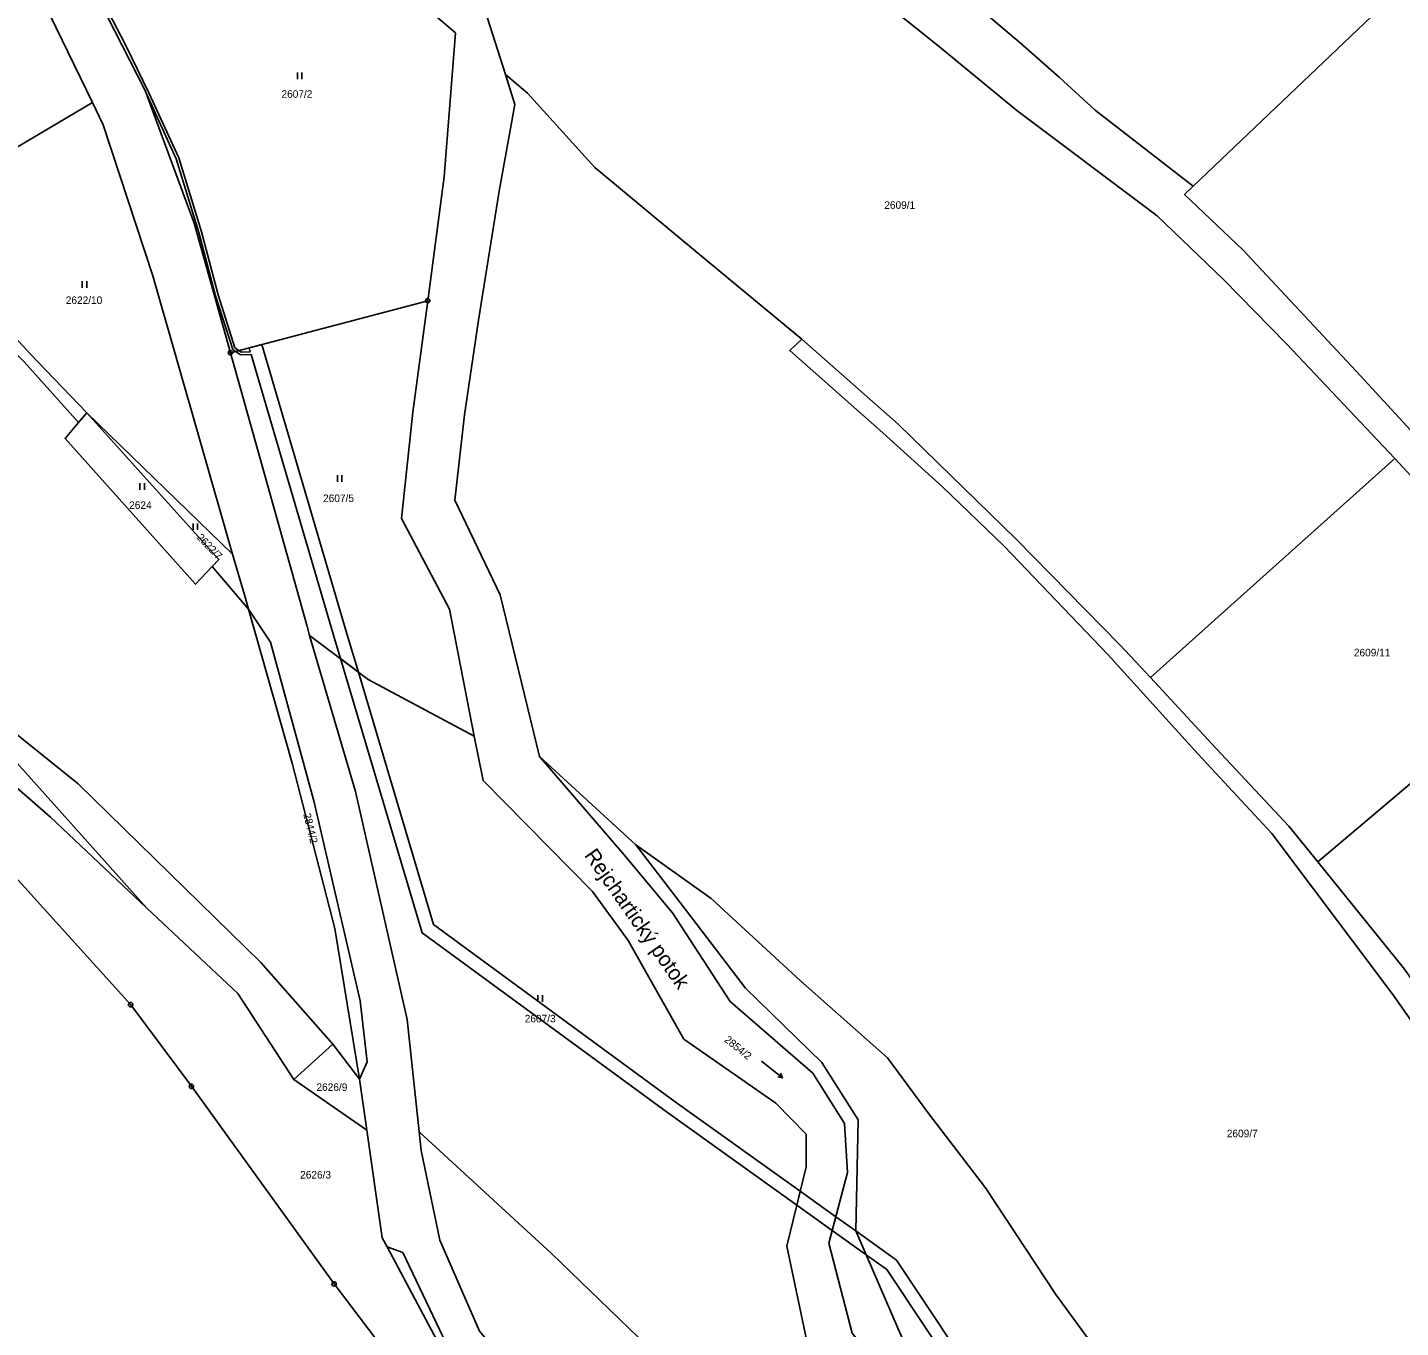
# Model space of a CAD drawing. Extents: x -562167 to -556918, y -1077891 to -1070763.
# Drawn here: x -560995.2 to -560686.1, y -1074144.9 to -1073852.2 of the extents above; entities that cross this region are included whole.
import ezdxf

# ---------------------------------------------------------------- set-up
doc = ezdxf.new("R2010")
doc.units = 0
for name, color, linetype in [('Hranice parcel', 7, 'Continuous'), ('Parcelní čísla', 7, 'Continuous'), ('Pop  PČ popisy', 7, 'Continuous'), ('Věcná břemena k části', 7, 'Continuous'), ('Značky bodu BP', 7, 'Continuous'), ('Značky kultur', 7, 'Continuous')]:
    doc.layers.add(name, color=color, linetype=linetype)

msp = doc.modelspace()

# ---------------------------------------------------------------- linework, layer by layer
at = {"layer": 'Hranice parcel'}
for p, q in [((-560732.8, -1073887.95), (-560676.78, -1073834.67)), ((-560949.5, -1073925.44), (-560905.08, -1073913.74)), ((-560981.84, -1073938.97), (-560983.68, -1073941.17)), ((-560949, -1073970.83), (-560981.84, -1073938.97)), ((-560742.36, -1073998.57), (-560687.35, -1073949.28)), ((-560953.57, -1073973.58), (-560945.44, -1073983.21)), ((-560945.44, -1073983.21), (-560940.5, -1073990.62)), ((-560704.68, -1074040.06), (-560648.9, -1073992.91)), ((-560858.25, -1074036.2), (-560879.89, -1074016.38)), ((-560935.23, -1074089.03), (-560926.46, -1074081.13)), ((-560926.46, -1074081.13), (-560920.42, -1074088.95)), ((-560918.75, -1074085.05), (-560920.42, -1074088.95)), ((-560918.78, -1074100.45), (-560935.23, -1074089.03)), ((-560918.78, -1074100.45), (-560920.42, -1074088.95)), ((-560914.24, -1074126.74), (-560910.66, -1074127.99))]:
    msp.add_line(p, q, dxfattribs=at)
for points in [[(-560853.89, -1073690.99), (-560863.73, -1073703.49), (-560872.84, -1073716.76), (-560875.14, -1073736.82), (-560868.1, -1073762.84), (-560853.23, -1073789.8), (-560830.18, -1073807.4), (-560807.83, -1073825.12), (-560771.71, -1073855.7), (-560762.84, -1073863.47), (-560754.86, -1073870.83), (-560732.8, -1073887.95)], [(-560980.56, -1073869.14), (-560994.19, -1073840.95), (-561010.8, -1073808.86), (-561029.63, -1073774.37), (-561046.07, -1073745.76), (-561064.03, -1073715.7)], [(-560687.35, -1073949.28), (-560711.75, -1073923.44), (-560725.97, -1073909), (-560740.84, -1073894.67), (-560772.45, -1073870.94), (-560790.28, -1073856.28), (-560818.46, -1073833.72), (-560853.51, -1073802.56)], [(-560905.08, -1073913.74), (-560901.36, -1073885.86), (-560898.85, -1073853.45), (-560925.9, -1073830.33), (-560941.27, -1073812.23), (-560945.95, -1073806.02)], [(-561087.96, -1073822.44), (-561057.83, -1073860.21), (-561035.02, -1073889.44), (-561008.98, -1073914.73), (-560995.95, -1073927.52), (-560983.68, -1073941.17)], [(-560988.68, -1073827.87), (-560984.32, -1073835.84), (-560968.67, -1073866.39), (-560957.65, -1073896.32), (-560949.5, -1073925.44)], [(-560887.6, -1073862.81), (-560891.71, -1073849.93), (-560907.18, -1073838.12)], [(-560887.6, -1073862.81), (-560885.45, -1073869.58), (-560889.01, -1073889.05), (-560893.62, -1073918.13), (-560896.78, -1073939.4), (-560898.96, -1073958.61), (-560888.81, -1073979.95), (-560879.89, -1074016.38)], [(-560887.6, -1073862.81), (-560882.59, -1073867.05), (-560867.43, -1073883.73), (-560843.92, -1073903.33), (-560820.87, -1073922.42)], [(-560981.84, -1073938.97), (-560994.58, -1073925.73), (-561010.1, -1073908.8), (-561022.93, -1073894.22), (-560980.56, -1073869.14)], [(-560949, -1073970.83), (-560956.32, -1073945.36), (-560966.93, -1073908.14), (-560978.13, -1073874.17), (-560980.56, -1073869.14)], [(-560442.46, -1074273.69), (-560458.89, -1074256.8), (-560475.6, -1074238.41), (-560486.34, -1074223.46), (-560494.82, -1074209.49), (-560507.88, -1074190.98), (-560516.07, -1074176.79), (-560525.98, -1074159.9), (-560547.53, -1074124.06), (-560556.5, -1074110.95), (-560574.49, -1074085.22), (-560585.43, -1074069.89), (-560605.26, -1074037.06), (-560616.98, -1074022.06), (-560630.95, -1074005.46), (-560656.63, -1073972.95), (-560676.94, -1073950.38), (-560694.99, -1073930.75), (-560721.5, -1073902.33), (-560734.72, -1073889.8), (-560732.8, -1073887.95)], [(-560894.59, -1074011.76), (-560900.2, -1073983.15), (-560910.97, -1073962.75), (-560908.41, -1073938.87), (-560905.08, -1073913.74)], [(-560569.89, -1074255.73), (-560584.84, -1074231.63), (-560600.71, -1074205.63), (-560622.31, -1074170.71), (-560636.38, -1074147.76), (-560656.57, -1074114.51), (-560687.85, -1074069.9), (-560715.03, -1074033.65), (-560731.62, -1074015.79), (-560751.96, -1073993.37), (-560775.29, -1073968.97), (-560789.23, -1073955.66), (-560802.64, -1073943.5), (-560823.59, -1073924.93), (-560820.87, -1073922.42)], [(-560820.87, -1073922.42), (-560799.15, -1073941.53), (-560772.61, -1073967.45), (-560749.28, -1073991.23), (-560742.36, -1073998.57)], [(-560949.5, -1073925.44), (-560932.33, -1073986.82), (-560931.66, -1073989.08)], [(-560953.57, -1073973.58), (-560952.09, -1073972.01), (-560981.84, -1073938.97)], [(-560983.68, -1073941.17), (-560986.7, -1073944.77), (-560957.33, -1073977.56), (-560953.57, -1073973.58)], [(-560687.35, -1073949.28), (-560682.81, -1073954.22), (-560659.9, -1073979.49), (-560648.9, -1073992.91)], [(-560945.44, -1073983.21), (-560946.36, -1073979.97), (-560949, -1073970.83)], [(-560920.42, -1074088.95), (-560925.99, -1074055.1), (-560935.61, -1074017.87), (-560945.44, -1073983.21)], [(-560894.59, -1074011.76), (-560918.47, -1073999.03), (-560931.66, -1073989.08)], [(-560931.66, -1073989.08), (-560921.34, -1074024.22), (-560909.73, -1074075.55), (-560907.04, -1074100.87)], [(-560940.5, -1073990.62), (-560930.62, -1074026.64), (-560920.28, -1074071.39), (-560918.75, -1074085.05)], [(-561020.74, -1073992.79), (-560983.79, -1074022.49), (-560942.64, -1074062.73), (-560926.46, -1074081.13)], [(-560968.28, -1074050.49), (-560990, -1074030.04), (-561026.02, -1073998.66)], [(-561026.02, -1073998.66), (-561000.7, -1074014.26), (-560968.28, -1074050.49)], [(-560704.68, -1074040.06), (-560711.26, -1074032.06), (-560728.61, -1074013.45), (-560742.36, -1073998.57)], [(-561035.6, -1074006.79), (-561009.88, -1074030.27), (-560971.95, -1074072.22), (-560958.28, -1074090.59), (-560926.14, -1074135.08), (-560908.82, -1074157.92), (-560843.44, -1074234.24), (-560818.28, -1074260.15), (-560783.6, -1074305.03), (-560750.71, -1074354.04), (-560711.5, -1074411.31)], [(-560774.23, -1074242.17), (-560779.53, -1074219.02), (-560804.56, -1074188.09), (-560802.08, -1074172.37), (-560819.18, -1074150.43), (-560824.25, -1074126.59), (-560819.86, -1074108.73), (-560819.9, -1074101.38), (-560826.74, -1074094.37), (-560847.43, -1074079.95), (-560859.97, -1074057.77), (-560867.99, -1074046.73), (-560892.63, -1074021.78), (-560894.59, -1074011.76)], [(-560727.67, -1074319.29), (-560731.97, -1074304.37), (-560753.75, -1074268.92), (-560765.2, -1074239.25), (-560771.1, -1074214.05), (-560791.49, -1074184.49), (-560792.4, -1074167.51), (-560809.55, -1074146.19), (-560814.76, -1074125.9), (-560810.6, -1074109.97), (-560811.24, -1074098.96), (-560818.39, -1074087.6), (-560836.98, -1074071.47), (-560849.99, -1074051.53), (-560860.91, -1074038.42), (-560879.89, -1074016.38)], [(-560858.25, -1074036.2), (-560841.31, -1074048.3), (-560821.14, -1074066.82), (-560801.58, -1074084.15), (-560792.31, -1074096.77), (-560779.54, -1074113.43), (-560763.71, -1074137.48), (-560744.45, -1074163.71), (-560729.05, -1074188.9), (-560707.32, -1074226.74), (-560692.76, -1074250.02), (-560679.86, -1074270.55), (-560665.1, -1074295.03), (-560647.86, -1074321.98)], [(-560714.51, -1074336.09), (-560715.36, -1074331.66), (-560730.92, -1074299.06), (-560760.07, -1074239.8), (-560767.36, -1074213.13), (-560783.9, -1074181.47), (-560790.11, -1074166.17), (-560808.73, -1074123.15), (-560808.19, -1074098.17), (-560816.36, -1074085.27), (-560833.52, -1074068.5), (-560847.57, -1074050.13), (-560858.25, -1074036.2)], [(-560628.39, -1074149.64), (-560654.01, -1074108.98), (-560685.21, -1074064.26), (-560704.68, -1074040.06)], [(-560935.23, -1074089.03), (-560947.86, -1074069.71), (-560968.28, -1074050.49)], [(-560914.24, -1074126.74), (-560915.33, -1074124.69), (-560918.78, -1074100.45)], [(-560907.04, -1074100.87), (-560877.23, -1074128.25), (-560848.93, -1074155.58), (-560828.78, -1074177.76), (-560805.94, -1074203.54), (-560795.83, -1074215.53), (-560787.59, -1074222.87), (-560774.23, -1074242.17)], [(-560907.04, -1074100.87), (-560906.59, -1074105.08), (-560902.32, -1074125.2), (-560893.43, -1074145.69), (-560881.93, -1074159.48), (-560842.84, -1074199.68), (-560812.89, -1074229.85), (-560787.47, -1074256.85), (-560776.41, -1074270.96), (-560764.31, -1074288.3), (-560749.19, -1074311.75), (-560734.47, -1074331.17)], [(-560756.62, -1074319.65), (-560773.84, -1074296.54), (-560795.94, -1074266.61), (-560817.21, -1074243.03), (-560820.95, -1074238.87), (-560847.63, -1074211.12), (-560871.1, -1074186.68), (-560890.75, -1074168.57), (-560896.9, -1074159.29), (-560914.24, -1074126.74)], [(-560910.66, -1074127.99), (-560900.18, -1074150.07), (-560887.79, -1074165.41), (-560848.7, -1074205.55), (-560818.8, -1074236.53), (-560795.14, -1074263.05), (-560784.21, -1074276.85), (-560771.23, -1074294.12), (-560751.49, -1074322.12), (-560744.53, -1074331.62)]]:
    msp.add_lwpolyline(points, dxfattribs=at)
at = {"layer": 'Věcná břemena k části'}
for points in [[(-560987.92, -1073829.27), (-560987.1, -1073830.76), (-560984.32, -1073835.84), (-560968.67, -1073866.39), (-560968.32, -1073867.35), (-560961.7, -1073881.79), (-560956.59, -1073898.42), (-560952.87, -1073912.61), (-560948.98, -1073924.73), (-560948.37, -1073925.14), (-560947.6, -1073924.94), (-560948.48, -1073924.35), (-560952.29, -1073912.45), (-560956.01, -1073898.26), (-560961.14, -1073881.57), (-560967.84, -1073866.95), (-560973.1, -1073856.16), (-560986.43, -1073830.54)], [(-560924.74, -1073994.3), (-560920.7, -1073997.35), (-560923.04, -1073989.48), (-560942.4, -1073923.57), (-560945.3, -1073924.33), (-560945.04, -1073925.24), (-560947.01, -1073925.34), (-560947.6, -1073924.94), (-560948.37, -1073925.14), (-560947.17, -1073925.94), (-560944.86, -1073925.83), (-560925.92, -1073990.34)], [(-560821.98, -1074117.37), (-560821.21, -1074114.22), (-560849.37, -1074094.08), (-560903.79, -1074054.19), (-560920.7, -1073997.35), (-560924.74, -1073994.3), (-560906.37, -1074056.01), (-560851.13, -1074096.5)], [(-560814.02, -1074123.07), (-560813.21, -1074119.95), (-560821.21, -1074114.22), (-560821.98, -1074117.37)], [(-560808.73, -1074123.15), (-560813.21, -1074119.95), (-560814.02, -1074123.07), (-560806.41, -1074128.52)], [(-560808.73, -1074123.15), (-560806.41, -1074128.52), (-560801.73, -1074131.87), (-560760.52, -1074193.83), (-560718.83, -1074255.83), (-560677.45, -1074317.42), (-560639.81, -1074372.88), (-560602.66, -1074428.33), (-560565.71, -1074483.47), (-560528.23, -1074539.13), (-560491.28, -1074593.96), (-560452.34, -1074651.67), (-560434.45, -1074678.35), (-560432.13, -1074676.42), (-560449.86, -1074649.99), (-560488.8, -1074592.28), (-560525.75, -1074537.45), (-560563.21, -1074481.79), (-560600.16, -1074426.65), (-560637.33, -1074371.2), (-560674.97, -1074315.74), (-560716.35, -1074254.15), (-560758.02, -1074192.17), (-560799.53, -1074129.75)]]:
    msp.add_lwpolyline(points, close=True, dxfattribs=at)
at = {"layer": 'Značky bodu BP'}
for centre, radius in [((-560905.08, -1073913.74), 0.5), ((-560905.08, -1073913.74), 0.0303), ((-560949.5, -1073925.44), 0.5), ((-560949.5, -1073925.44), 0.0303), ((-560971.95, -1074072.22), 0.5), ((-560971.95, -1074072.22), 0.0303), ((-560958.28, -1074090.59), 0.5), ((-560958.28, -1074090.59), 0.0303), ((-560926.14, -1074135.08), 0.5), ((-560926.14, -1074135.08), 0.0303)]:
    msp.add_circle(centre, radius, dxfattribs=at)
at = {"layer": 'Značky kultur'}
for p, q in [((-560934.42, -1073863.86), (-560934.42, -1073862.36)), ((-560933.42, -1073863.86), (-560933.42, -1073862.36)), ((-560982.84, -1073910.81), (-560982.84, -1073909.31)), ((-560981.84, -1073910.81), (-560981.84, -1073909.31)), ((-560969.86, -1073956.29), (-560969.86, -1073954.79)), ((-560968.86, -1073956.29), (-560968.86, -1073954.79)), ((-560925.4, -1073954.5), (-560925.4, -1073953)), ((-560924.4, -1073954.5), (-560924.4, -1073953)), ((-560957.91, -1073965.36), (-560957.91, -1073963.86)), ((-560956.91, -1073965.36), (-560956.91, -1073963.86)), ((-560880.27, -1074071.57), (-560880.27, -1074070.07)), ((-560879.27, -1074071.57), (-560879.27, -1074070.07)), ((-560829.95, -1074084.97), (-560825.22, -1074088.66)), ((-560825.22, -1074088.66), (-560826.3, -1074088.46)), ((-560825.22, -1074088.66), (-560825.68, -1074087.67))]:
    msp.add_line(p, q, dxfattribs=at)

# ---------------------------------------------------------------- texts
at = {"layer": 'Parcelní čísla'}
for s, p in [('2607/2', (-560938, -1073868.06)), ('2609/1', (-560802.3, -1073893.06)), ('2622/10', (-560986.56, -1073914.48)), ('2607/5', (-560928.64, -1073959.07)), ('2624', (-560972.29, -1073960.61)), ('2609/11', (-560696.59, -1073993.8)), ('2607/3', (-560883.24, -1074076.2)), ('2626/9', (-560930.13, -1074091.64)), ('2609/7', (-560725.19, -1074102.06)), ('2626/3', (-560933.8, -1074111.35))]:
    msp.add_text(s, height=1.7, dxfattribs=at).set_placement(p)
for s, rotation, p in [('2622/7', 314, (-560957.21, -1073967.16)), ('2844/2', 284, (-560933.12, -1074029.33)), ('2854/2', 321, (-560838.45, -1074080.37))]:
    msp.add_text(s, height=1.7, rotation=rotation, dxfattribs=at).set_placement(p)
at = {"layer": 'Pop  PČ popisy'}
msp.add_text('Rejchartický potok', height=3.4, rotation=305, dxfattribs=at).set_placement((-560869.95, -1074038.6))

doc.saveas('drawing.dxf')
